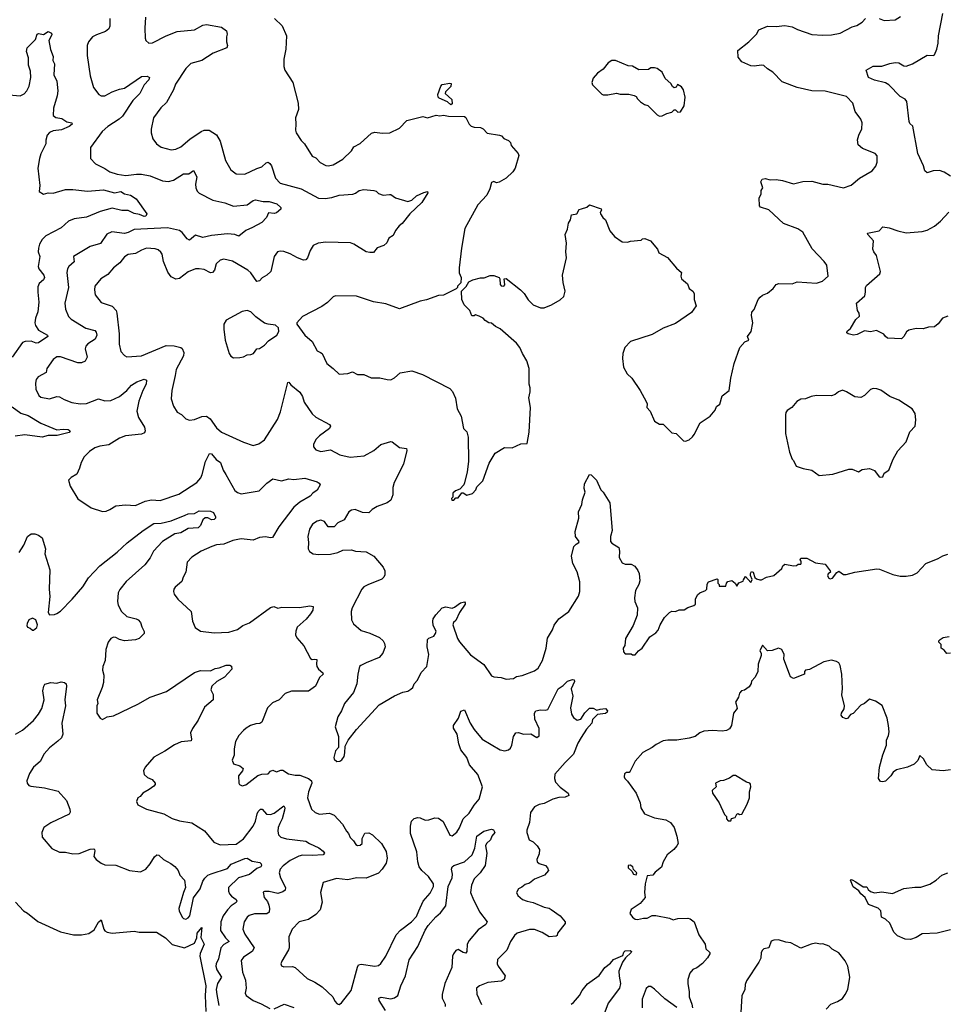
# Model space of a CAD drawing. Extents: x 2087054 to 2277909, y 548907 to 753496.
# Tile 423 of 444: x 2214742 to 2222299, y 721154 to 729175. Entities that reach past the tile are written whole.
import ezdxf

# ---------------------------------------------------------------- set-up
doc = ezdxf.new("R2010")
doc.units = 0

msp = doc.modelspace()

# ---------------------------------------------------------------- linework, layer by layer
at = {"layer": '0CON20XD'}
for points in [[(2222325, 727901.4), (2222275, 727932.5), (2222235, 727947.1), (2222185, 727944), (2222135, 727927.5), (2222116.7, 727945), (2222105.8, 727985.8), (2222058.9, 728085), (2222017.3, 728307.3), (2221995, 728330), (2221989.2, 728345), (2221969.3, 728509.3), (2221955, 728528), (2221915, 728548.8), (2221823.3, 728645), (2221795, 728660), (2221705, 728682), (2221657.5, 728705), (2221637.5, 728765), (2221694.3, 728795.7), (2221765, 728795.7), (2221831.1, 728818.9), (2221875, 728826.9), (2221905, 728824.4), (2221945, 728799.2), (2221965, 728797.1), (2222015, 728816.4), (2222135, 728886), (2222185, 728882.5), (2222195, 728890), (2222214.1, 728935.9), (2222225.5, 728985), (2222227.4, 729042.6), (2222263.5, 729225)], [(2215476.4, 729185), (2215477.3, 729122.7), (2215467.9, 729102.1), (2215441.3, 729078.7), (2215367.2, 729052.8), (2215336, 729035), (2215302.5, 728995), (2215291.4, 728965), (2215290.6, 728885), (2215317, 728717), (2215343.2, 728623.2), (2215386.2, 728565), (2215405, 728554.2), (2215435, 728555.6), (2215495, 728586.9), (2215555, 728609.1), (2215595, 728616.7), (2215735, 728713.8), (2215780, 728715), (2215800, 728705), (2215792.9, 728685), (2215755.7, 728645), (2215720, 728575), (2215663.1, 728516.9), (2215579.4, 728390.6), (2215552.5, 728365), (2215460.8, 728305), (2215414.2, 728265), (2215318, 728135), (2215318.8, 728045), (2215360.3, 728000.3), (2215435, 727964.3), (2215475, 727935.7), (2215535, 727915.6), (2215605.6, 727905.6), (2215693.7, 727916.3), (2215735, 727917.5), (2215803.7, 727903.7), (2215905, 727862.2), (2215955, 727858.1), (2215995, 727868.9), (2216075, 727918.5), (2216120, 727920), (2216157.5, 727947.5), (2216184.3, 727895), (2216174, 727836), (2216177.1, 727805), (2216188.3, 727778.3), (2216205, 727762.2), (2216315, 727703.8), (2216412.1, 727682.1), (2216485, 727656.9), (2216595, 727668.2), (2216645, 727703.5), (2216662.2, 727707.8), (2216725, 727694.5), (2216775, 727693.5), (2216836.7, 727675), (2216870, 727645), (2216869.3, 727630.7), (2216835, 727601.2), (2216815, 727596), (2216769.3, 727600.7), (2216752, 727565), (2216715, 727522.9), (2216637.9, 727482.1), (2216585, 727458), (2216528.3, 727411.7), (2216495, 727425.8), (2216435, 727431.4), (2216305, 727418.1), (2216235, 727400.8), (2216175, 727419.2), (2216125, 727380), (2216105, 727390), (2216065, 727441.9), (2216045, 727458.5), (2215945, 727478.9), (2215675, 727466.2), (2215625, 727440.8), (2215595.3, 727434.7), (2215492.5, 727447.5), (2215452.4, 727427.6), (2215398.7, 727351.3), (2215315, 727328.6), (2215181.2, 727245), (2215185, 727203.3), (2215141.4, 727165), (2215130, 727145), (2215124.5, 727114.5), (2215138.2, 726995), (2215109.4, 726865), (2215115.8, 726815.8), (2215138.3, 726758.3), (2215161.2, 726735), (2215281.1, 726661.1), (2215353.3, 726643.3), (2215365, 726630), (2215371.1, 726605), (2215357.6, 726572.4), (2215296.2, 726535), (2215280.8, 726515), (2215275.8, 726495), (2215290.6, 726425), (2215276.3, 726393.7), (2215245, 726379.4), (2215215, 726378.9), (2215075, 726427.5), (2215045, 726428), (2215015, 726406), (2214963.8, 726335), (2214957.7, 726302.3), (2214892.5, 726265), (2214875.6, 726245), (2214870, 726215), (2214874.5, 726165), (2214898.6, 726115), (2214915, 726100), (2214984.3, 726085.7), (2215045.6, 726105.6), (2215065, 726102.9), (2215105, 726081.5), (2215167.6, 726057.6), (2215235, 726045.6), (2215285, 726048.6), (2215385, 726086.9), (2215435, 726070), (2215485, 726074.3), (2215555, 726104.4), (2215615, 726153.3), (2215653.2, 726196.8), (2215695, 726224.5), (2215755, 726246.7), (2215775, 726240), (2215772, 726205), (2215745, 726153.3), (2215712.8, 726067.2), (2215695.6, 725985), (2215708.5, 725935), (2215759.4, 725855), (2215764.2, 725825), (2215759.1, 725810.9), (2215735, 725798.6), (2215604.6, 725785.4), (2215553.8, 725765), (2215468.5, 725711.5), (2215395, 725701.4), (2215353.2, 725686.8), (2215311.2, 725658.8), (2215266.2, 725613.8), (2215241.9, 725568.1), (2215228.8, 725521.2), (2215206.1, 725473.9), (2215160, 725445), (2215140, 725425), (2215152.5, 725375), (2215215, 725272.5), (2215325, 725200), (2215415, 725170), (2215445, 725172.5), (2215475, 725183.8), (2215525, 725213.8), (2215605, 725223.8), (2215685, 725218.8), (2215765, 725252.9), (2215816.4, 725263.6), (2215885, 725257.1), (2216039.1, 725310.9), (2216184.5, 725405.5), (2216216.2, 725443.8), (2216229.4, 725470.6), (2216254.4, 725575), (2216288, 725642), (2216305, 725639.2), (2216342.4, 725592.4), (2216377.4, 725567.4), (2216398.6, 725505), (2216420.9, 725470.9), (2216495, 725341.2), (2216515, 725322.5), (2216545, 725311.4), (2216693.9, 725336.1), (2216755, 725400), (2216805, 725436), (2216875, 725418.8), (2216935, 725434), (2216975, 725429.2), (2217065, 725440.8), (2217165, 725410.8), (2217180.7, 725400.7), (2217188.5, 725385), (2217165, 725341.9), (2217130.7, 725319.3), (2217107.4, 725292.6), (2217025.3, 725244.7), (2216975.3, 725204.7), (2216852.1, 725045), (2216802, 724958), (2216785, 724953.5), (2216745, 724961.1), (2216695, 724956.7), (2216645, 724934.4), (2216545, 724945.6), (2216477.3, 724932.7), (2216405, 724902.5), (2216345, 724896.7), (2216306.3, 724883.7), (2216221.2, 724845), (2216145, 724796.2), (2216105, 724756.7), (2216095.5, 724675), (2216073.3, 724635), (2216062.2, 724597.8), (2216007.3, 724552.7), (2215996.2, 724535), (2215993.6, 724516.4), (2216000, 724495), (2216028.8, 724455), (2216138, 724355), (2216148.8, 724275), (2216170, 724225), (2216215, 724193.8), (2216325, 724180.8), (2216445.9, 724185.9), (2216515, 724208.8), (2216559.4, 724240.6), (2216615, 724262.1), (2216785, 724387.5), (2216813.6, 724393.6), (2216845, 724382), (2216878.8, 724388.8)], [(2215768, 729195), (2215762.5, 729105), (2215763.8, 729025), (2215770, 729005), (2215793.6, 728983.6), (2215825, 728986.7), (2215935.5, 729044.5), (2216025, 729080), (2216165, 729093.8), (2216235, 729131.1), (2216265, 729136.5), (2216386.2, 729115), (2216426.2, 729085), (2216433.3, 729056.7), (2216427.5, 729035), (2216426.2, 728995), (2216436.1, 728963.9), (2216430, 728945), (2216317, 728903), (2216225, 728843.1), (2216135, 728818.6), (2216095, 728778.6), (2216010.9, 728649.1), (2215994.3, 728605), (2215938.2, 728501.8), (2215891.4, 728458.6), (2215832.5, 728375), (2215813.9, 728283.9), (2215814, 728255), (2215826.1, 728206.1), (2215855, 728163.3), (2215895, 728138), (2215975, 728114.2), (2216015, 728120), (2216055, 728140.8), (2216127.4, 728202.6), (2216221.2, 728265), (2216245, 728274.3), (2216285.5, 728275.5), (2216345, 728238.1), (2216376.2, 728185), (2216419.4, 728029.4), (2216462.6, 727952.6), (2216505, 727919.2), (2216575, 727918), (2216675, 727964.4), (2216715, 727975.8), (2216749.5, 728010.5), (2216765, 728014), (2216780, 728005), (2216792.9, 727985), (2216825.7, 727885), (2216862.8, 727842.8), (2217035, 727796.7), (2217175, 727720.4), (2217230.6, 727719.4), (2217285, 727727.3), (2217345, 727746.9), (2217455.4, 727754.6), (2217478.3, 727761.7), (2217506.7, 727785), (2217545, 727792.2), (2217627.5, 727785), (2217645, 727778.8), (2217665, 727760), (2217703, 727747), (2217755, 727750)], [(2216818.8, 729185), (2216880, 729125), (2216915.7, 729045), (2216910.6, 728935), (2216894.2, 728855), (2216892.7, 728792.7), (2216902.5, 728765), (2216965.8, 728665), (2217009.2, 728495), (2217014.2, 728445), (2216988, 728375), (2216992, 728325), (2216988, 728275), (2216994.2, 728254.2), (2217035, 728192.5), (2217063.3, 728165), (2217124.3, 728064.3), (2217155, 728048.8), (2217190.9, 728010.9), (2217235, 727986.2), (2217255.8, 727984.2), (2217295, 727993.8), (2217375, 728038.8), (2217445, 728106.7), (2217465, 728138.8), (2217515, 728166.7), (2217608.8, 728251.2), (2217635, 728260), (2217695, 728251.2), (2217756.4, 728253.6), (2217835, 728292), (2217896.4, 728353.6), (2218025, 728385.8), (2218063.2, 728376.8), (2218135, 728396.7), (2218165, 728392.9), (2218195, 728398.2), (2218235, 728389.7), (2218365.8, 728385.8), (2218377.3, 728377.3), (2218404.3, 728324.3), (2218418.8, 728308.8), (2218445, 728298.8), (2218495, 728298), (2218516.7, 728285), (2218550.5, 728250.5), (2218650, 728235), (2218668, 728228), (2218686.4, 728206.4), (2218725, 728192.5), (2218740, 728175), (2218745, 728150), (2218802.5, 728085), (2218809.3, 728069.3), (2218778.8, 727965), (2218760, 727935), (2218705.6, 727884.4), (2218649.5, 727850.5), (2218626.4, 727846.4), (2218605, 727856.2), (2218585, 727850), (2218571.7, 727798.3), (2218547.5, 727745), (2218473.7, 727666.3), (2218369.2, 727475), (2218341.4, 727315), (2218321.2, 727155), (2218323.6, 727113.6), (2218337.5, 727075), (2218337, 727033), (2218310, 727005), (2218310, 726995), (2218298.3, 726981.7), (2218195, 726932.5), (2218155, 726927.5), (2218055, 726893.3), (2218005, 726883.3), (2217835, 726818.8), (2217725, 726860), (2217625, 726877.5), (2217485, 726923.3), (2217315, 726926.2), (2217295, 726916.7), (2217249.5, 726870.5), (2217202.3, 726837.7), (2217045, 726757.5), (2217000, 726705), (2217000, 726695), (2217064, 726605), (2217123.8, 726555), (2217165, 726477.5), (2217192.5, 726465), (2217206.1, 726456.1), (2217243.2, 726373.2), (2217296.7, 726335), (2217345, 726287.5), (2217415, 726292.5), (2217453, 726307), (2217495, 726286.2), (2217545.8, 726285.8), (2217605, 726258), (2217675, 726257.5), (2217735, 726243.3), (2217765, 726242.5), (2217795, 726257.5), (2217842.7, 726297.3), (2217936.4, 726313.6), (2218022.5, 726285), (2218245, 726171.2), (2218267.6, 726147.6), (2218293.2, 726093.2), (2218305.9, 726004.1), (2218337.8, 725945), (2218358, 725845), (2218385, 725817.5), (2218396, 725775), (2218399.2, 725575), (2218388.3, 725491.7), (2218367, 725403), (2218360, 725385), (2218328.3, 725351.7), (2218291.7, 725338.3), (2218271.7, 725318.3), (2218270, 725285), (2218260, 725275), (2218261.7, 725261.7), (2218278.3, 725261.7), (2218295, 725280), (2218315, 725280), (2218345, 725320), (2218355, 725320), (2218385, 725302.5), (2218430, 725315), (2218457.5, 725345), (2218465, 725370), (2218515, 725420), (2218567.3, 725562.7), (2218616.1, 725643.9), (2218690.7, 725689.3), (2218755, 725687.5), (2218825, 725720), (2218875, 725722.5), (2218893.3, 725815), (2218903.8, 726015), (2218888.8, 726095), (2218901.2, 726145), (2218901.2, 726175), (2218893.8, 726205), (2218893.8, 726335), (2218873.3, 726395), (2218837.5, 726455), (2218816.1, 726506.1), (2218789.5, 726539.5), (2218657.3, 726657.3), (2218617.5, 726675), (2218585, 726703.3), (2218565, 726706.7), (2218535, 726723.8), (2218517.5, 726745), (2218485, 726761.2), (2218455, 726770), (2218445, 726762.5), (2218425, 726762.5), (2218410, 726805), (2218361.7, 726851.7), (2218343.3, 726895), (2218340, 726965), (2218379.3, 727000.7), (2218400.7, 727039.3), (2218433.6, 727056.4), (2218497, 727073), (2218525, 727073.3), (2218575, 727092), (2218605, 727092.5), (2218647.5, 727075), (2218653.6, 727063.6), (2218655, 727017.5), (2218665, 727006.7), (2218685, 727003.3), (2218693.3, 727015), (2218690, 727065), (2218705, 727067.5), (2218822.5, 726975), (2218852.5, 726945), (2218885, 726892.5), (2218925, 726852.5), (2218985, 726827.5), (2219015, 726827.5), (2219075, 726853.3), (2219145, 726892.5), (2219175, 726920), (2219186.7, 726965), (2219170, 727035), (2219163.8, 727095), (2219196.1, 727236.1), (2219191.2, 727285), (2219196, 727355), (2219186.7, 727425), (2219205, 727470), (2219213, 727517), (2219230, 727545), (2219237.5, 727585), (2219280, 727595), (2219300.7, 727629.3), (2219320, 727635), (2219361.7, 727648.3), (2219385, 727666.2), (2219480, 727635), (2219482.5, 727625), (2219470, 727605), (2219473, 727593), (2219493.6, 727563.6), (2219515.9, 727545.9), (2219550, 727455), (2219588.3, 727408.3), (2219650, 727365), (2219695, 727362.5), (2219718.3, 727371.7), (2219805, 727380), (2219815, 727390), (2219835, 727392.5), (2219880, 727375), (2219937.5, 727305), (2219950, 727275), (2220019.1, 727239.1), (2220091.7, 727151.7), (2220132.5, 727115), (2220127.5, 727085), (2220132.5, 727065), (2220183, 727023), (2220197.5, 726985), (2220226.7, 726965), (2220236.7, 726945), (2220236.4, 726896.4), (2220253.3, 726845), (2220215, 726791.2), (2220085, 726700.8), (2219985, 726662), (2219895, 726612), (2219717.5, 726555), (2219673.3, 726505), (2219656.2, 726455), (2219652, 726415), (2219661.2, 726345), (2219691.2, 726291.2), (2219730, 726255), (2219796, 726155), (2219846.7, 726065), (2219853.3, 726045), (2219852.5, 726015), (2219877.5, 725985), (2219912.5, 725905), (2219955, 725880), (2219985, 725880), (2220055, 725810), (2220090, 725805), (2220150, 725745), (2220167, 725743), (2220197, 725753), (2220223, 725777), (2220237.5, 725795), (2220285, 725890), (2220366.7, 725945), (2220407.5, 725995), (2220420, 726025), (2220445.8, 726044.2), (2220465, 726111.2), (2220521.2, 726155), (2220536.2, 726255), (2220563.3, 726375), (2220610, 726505), (2220649.5, 726550.5), (2220682.5, 726565), (2220672.5, 726595), (2220702.5, 726635), (2220713.8, 726705), (2220703.6, 726766.4), (2220706.2, 726793.8), (2220726.7, 726815), (2220758.8, 726895), (2220774.3, 726915.7), (2220795, 726932.5), (2220835, 726947.5), (2220880, 726985), (2220905, 727018), (2220926.1, 727026.1), (2221035, 727023.8), (2221075, 727040), (2221235, 727030), (2221283.6, 727046.4), (2221330, 727085), (2221317.5, 727175), (2221297.5, 727205), (2221198.6, 727308.6), (2221121.2, 727445), (2221082.7, 727472.7), (2220965.8, 727515.8), (2220846.1, 727626.1), (2220778.3, 727648.3), (2220768.3, 727658.3), (2220767.5, 727725), (2220782.5, 727755), (2220782.5, 727785), (2220797.5, 727805), (2220780, 727855), (2220790, 727875), (2220815, 727882.5), (2220855, 727870), (2220905, 727873.8), (2220955.6, 727865.6)], [(2220955.6, 727865.6), (2221045, 727838), (2221121.7, 727858.3), (2221195, 727861.2), (2221285, 727835.7), (2221325.6, 727835.6), (2221455, 727806), (2221515, 727826.2), (2221585, 727883.3), (2221686.1, 727943.9), (2221718.3, 727981.7), (2221726.7, 728015), (2221726.7, 728065), (2221712.5, 728085), (2221607.5, 728125), (2221573.8, 728155), (2221566.4, 728196.4), (2221577.5, 728235), (2221602, 728285), (2221605.8, 728335), (2221595.5, 728365.5), (2221548.3, 728428.3), (2221528.8, 728495), (2221479.1, 728549.1), (2221305, 728593.5), (2221195, 728595.7), (2221075.7, 728624.3), (2220955, 728668.8), (2220878.3, 728748.3), (2220835, 728774), (2220805, 728801.1), (2220785, 728805.6), (2220725, 728796), (2220699.5, 728799.5), (2220625, 728832.5), (2220595, 728870), (2220592.5, 728925), (2220682.5, 728995), (2220745, 729057.5), (2220765, 729092.5), (2220835, 729123.8), (2220905, 729118.6), (2220975, 729128.6), (2221035, 729117.1), (2221080, 729095), (2221194.6, 729054.6), (2221285, 729048.2), (2221355, 729052.5), (2221425.4, 729064.6), (2221525, 729117.5), (2221563.1, 729126.9), (2221605.8, 729154.2), (2221634, 729185)], [(2221745, 729185.6), (2221785, 729168.6), (2221875.9, 729174.1), (2221917.9, 729202.1)], [(2214626.1, 728566.1), (2214745, 728555.8), (2214779.3, 728570.7), (2214800, 728595), (2214820, 728635), (2214832.5, 728705), (2214829.5, 728755), (2214814.4, 728805), (2214812.9, 728865), (2214798.1, 728915), (2214802.2, 728945), (2214870, 729015), (2214885, 729058), (2214895, 729062.5), (2214935, 729056), (2214975, 729080), (2215000, 729065), (2215002.5, 729052.5), (2214980, 729005), (2214992.1, 728932.1), (2215014.4, 728875), (2215011.7, 728841.7), (2215025.6, 728815.6), (2215020, 728725), (2215043.3, 728675), (2215051.5, 728595), (2215046.2, 728555), (2215017.3, 728455), (2215014.4, 728395), (2215035, 728378.1), (2215085, 728370), (2215125, 728344.2), (2215165.6, 728335.6), (2215168.8, 728325), (2215143.8, 728305), (2215083, 728277), (2215015, 728268.6), (2214983.4, 728256.6), (2214964.4, 728235.6), (2214954, 728195), (2214954, 728165), (2214915, 728082.5), (2214904.4, 728045.6), (2214890, 727965), (2214906.1, 727823.9), (2214900, 727775), (2214935, 727753.3), (2214975, 727766), (2215015, 727762.9), (2215115, 727790.8), (2215175, 727792.4), (2215295, 727778.7), (2215425, 727788), (2215515, 727764.7), (2215565, 727775.2), (2215595, 727756.5), (2215645, 727746.8), (2215691.1, 727715), (2215778.8, 727595), (2215769.2, 727575), (2215755, 727571.8), (2215718.8, 727588.8), (2215675, 727595.4), (2215625, 727621.4), (2215575, 727621.1), (2215495, 727638.6), (2215397.6, 727612.4), (2215285, 727567.8), (2215185, 727553.6), (2215139.2, 727535), (2215080.2, 727479.8), (2214955.8, 727415), (2214924.4, 727385), (2214902.7, 727347.3), (2214894.5, 727315), (2214892.7, 727285), (2214905.3, 727245), (2214892.5, 727165), (2214896.9, 727145), (2214939.2, 727095), (2214944, 727075), (2214934.3, 727055.7), (2214900.8, 727025), (2214890.3, 726999.7), (2214888.5, 726955), (2214897.3, 726875), (2214890.5, 726795), (2214869.6, 726745), (2214865.5, 726705), (2214869.5, 726685), (2214895, 726645.6), (2214968, 726605), (2214972, 726595), (2214895, 726542.5), (2214875, 726541.2), (2214835, 726555.9), (2214787.5, 726555), (2214764.2, 726545), (2214679.6, 726425)], [(2219955, 728390), (2219975, 728393.3), (2220015, 728412.5), (2220055, 728422.5), (2220075, 728440), (2220085, 728440), (2220103, 728423), (2220126.1, 728423.9), (2220155.8, 728474.2), (2220163.9, 728543.9), (2220148.8, 728605), (2220135, 728627.5), (2220102.5, 728647.5), (2220090, 728625), (2220075, 728620), (2220060.7, 728630.7), (2220046.4, 728656.4), (2220000, 728695), (2219975, 728747.5), (2219935, 728776.7), (2219915, 728783.3), (2219885, 728782.5), (2219865, 728770), (2219785, 728767.5), (2219735, 728797.5), (2219698.3, 728798.3), (2219595, 728842.5), (2219565, 728842.5), (2219537, 728823), (2219495, 728772.5), (2219450.7, 728739.3), (2219415, 728700), (2219403.3, 728665), (2219407.5, 728645), (2219485, 728567.5), (2219495, 728562.5), (2219533, 728563), (2219605, 728576.7), (2219635, 728567.5), (2219705, 728567.5), (2219747, 728557), (2219765, 728550), (2219775, 728530), (2219800, 728505), (2219833.3, 728483.3), (2219860, 728475), (2219935, 728400), (2219955, 728390)], [(2218255, 728482.5), (2218226.1, 728506.1), (2218160, 728535), (2218150, 728545), (2218148.1, 728565), (2218174, 728635), (2218185, 728646.7), (2218245, 728658.8), (2218257.5, 728655), (2218255, 728630), (2218211.7, 728588.3), (2218207.5, 728575), (2218263.3, 728525), (2218265, 728490), (2218255, 728482.5)], [(2217755, 727750), (2217765, 727750), (2217804.1, 727724.1), (2217905, 727692.9), (2217936.2, 727705), (2217975, 727740.8), (2218035, 727768.1), (2218065, 727776), (2218066.2, 727765), (2218019.2, 727685), (2217920, 727595), (2217858.8, 727515), (2217833.3, 727495), (2217802.7, 727457.3), (2217783.9, 727416.1), (2217750, 727395), (2217733.8, 727356.2), (2217707.5, 727335), (2217654.2, 727315.8), (2217625, 727280), (2217595, 727278.1), (2217565, 727284.3), (2217465, 727345.7), (2217436.2, 727356.2), (2217235, 727363.5), (2217173.9, 727353.9), (2217133, 727337), (2217108, 727295), (2217085.6, 727234.4), (2217071.7, 727218.3), (2217055, 727216.2), (2217005, 727235.8), (2216945, 727268), (2216895, 727286.2), (2216865, 727290), (2216842.5, 727285), (2216816, 727245), (2216788.8, 727125), (2216754, 727095), (2216716.5, 727073.5), (2216695, 727048), (2216675, 727042), (2216625, 727114.2), (2216600.8, 727135), (2216475, 727209.5), (2216405, 727225.6), (2216375, 727215.7), (2216342.6, 727187.4), (2216328.1, 727135), (2216312.5, 727115), (2216295, 727114.3), (2216245, 727139.1), (2216205, 727146.2), (2216175, 727144.5), (2216115, 727120.6), (2216045, 727067.1), (2216015, 727060.8), (2215975, 727081.4), (2215948.8, 727118.8), (2215913.3, 727205), (2215902.5, 727265), (2215892.1, 727282.1), (2215869.4, 727299.4), (2215845, 727310), (2215775, 727312.9), (2215735, 727298.9), (2215685, 727270), (2215625, 727261.4), (2215595, 727242.9), (2215557.1, 727195), (2215505, 727154.3), (2215460.1, 727099.9), (2215401.9, 727065), (2215352.9, 727005), (2215350, 726975), (2215357.5, 726935), (2215405, 726871.4), (2215495, 726840.5), (2215527.1, 726805), (2215533.8, 726785), (2215551.1, 726615), (2215552.6, 726532.6), (2215565, 726472.5), (2215595, 726440), (2215615, 726430), (2215735, 726435.7), (2215935, 726520), (2215999.3, 726519.3), (2216053.3, 726505), (2216066.3, 726496.3), (2216078.1, 726465), (2216075, 726437.5), (2216017.8, 726325), (2216007.5, 726277.5), (2215981.9, 726155), (2215975.9, 726085.9), (2215995, 726027.5), (2216025, 725976.7), (2216058.8, 725958.8), (2216095, 725923.3), (2216124.1, 725914.1), (2216165, 725918), (2216227, 725943), (2216265, 725944.3), (2216294, 725924), (2216345, 725851.4), (2216386, 725815), (2216565, 725734.2), (2216645, 725707.5), (2216690.3, 725719.7), (2216737.2, 725752.8), (2216841.3, 725918.7), (2216867.9, 725982.1), (2216925, 726220), (2216935, 726222.5), (2216951.3, 726201.3), (2217025, 726140), (2217045.5, 726105.5), (2217059.7, 726059.7), (2217123.8, 725965), (2217155, 725936), (2217265, 725878.8), (2217273.8, 725865), (2217266.2, 725845), (2217184.4, 725785.6), (2217155, 725756.7), (2217136, 725715), (2217136.2, 725695), (2217155, 725671.2), (2217195, 725658.8), (2217275, 725670), (2217351.3, 725631.3), (2217435, 725611.5), (2217547.4, 725622.6), (2217626.2, 725665), (2217685, 725716), (2217765, 725738.8), (2217776.1, 725736.1), (2217835, 725690), (2217893.3, 725683.3), (2217896, 725665), (2217868, 725555), (2217792.5, 725405), (2217783.1, 725365), (2217782.9, 725305), (2217765, 725262), (2217735, 725239.2), (2217655, 725210), (2217613.8, 725185), (2217585, 725158), (2217535, 725160), (2217475, 725185.8), (2217445, 725178.8), (2217423.9, 725166.1), (2217385, 725101.2), (2217333.5, 725076.5), (2217305, 725044), (2217255, 725043.3), (2217225, 725086.2), (2217195, 725098), (2217165, 725090), (2217126.7, 725065), (2217102, 725025), (2217089.2, 724965), (2217095.8, 724915), (2217092, 724865), (2217102.9, 724842.9), (2217132.5, 724825), (2217175, 724818), (2217275, 724821.2), (2217335, 724834), (2217375, 724853.8), (2217445, 724856.7), (2217477, 724847), (2217565, 724840), (2217625.7, 724805.7), (2217704.4, 724715), (2217715.6, 724685), (2217716.6, 724653.4), (2217709.2, 724635), (2217691.1, 724618.9), (2217578.6, 724571.4), (2217545, 724555.8), (2217528, 724535), (2217450.8, 724385), (2217441.9, 724355), (2217444.2, 724285), (2217461.2, 724255), (2217525, 724198.6), (2217595, 724178.1), (2217672.8, 724142.8), (2217704.4, 724114.4), (2217715, 724092.5), (2217718.6, 724065), (2217700, 724015), (2217669.3, 723980.7), (2217565, 723936.9), (2217520, 723915), (2217511.2, 723905), (2217497, 723843), (2217488.6, 723765), (2217461.4, 723695), (2217386.7, 723605), (2217363.8, 723545), (2217333.3, 723495), (2217312.5, 723415), (2217340, 723335), (2217340, 723245), (2217315, 723220), (2217302, 723165), (2217305, 723152.5), (2217325, 723132.5), (2217350, 723135), (2217367.5, 723145), (2217386.1, 723173.9), (2217391.7, 723201.7), (2217393, 723257), (2217417.5, 723305), (2217485, 723392.5), (2217671.2, 723595), (2217795, 723667.5), (2217862.5, 723697.5), (2217905, 723706.2), (2217928.8, 723721.2), (2217944.1, 723735.9), (2217956, 723765), (2217983.8, 723795), (2218013.2, 723856.8), (2218058.8, 723905), (2218074.4, 724005), (2218060.5, 724065), (2218063.1, 724125), (2218074.4, 724135.6), (2218117.1, 724152.9), (2218130.8, 724175), (2218134, 724195), (2218109.5, 724239.5), (2218107.5, 724275), (2218111.2, 724295), (2218132.3, 724327.7), (2218185, 724383.3), (2218215, 724392.5), (2218265, 724382.5), (2218285, 724390), (2218333.9, 724426.1), (2218365, 724432.5), (2218372.5, 724425), (2218370, 724415), (2218323.8, 724345), (2218295, 724282), (2218276.2, 724265), (2218271.2, 724245), (2218308.1, 724135), (2218325, 724106), (2218415, 724002.5), (2218522.1, 723922.1), (2218585, 723831.2), (2218605, 723822), (2218665, 723816.2), (2218704.1, 723804.1), (2218765, 723808.8), (2218790, 723825), (2218835, 723832.5), (2218935, 723871.4), (2218966.3, 723893.7), (2219001.4, 723955), (2219032.2, 724055), (2219042.4, 724137.6), (2219081.4, 724205), (2219096.6, 724243.4), (2219135, 724293.8), (2219215.8, 724354.2), (2219295, 724478.8), (2219306.7, 724516.7), (2219305.6, 724595), (2219285, 724676.7), (2219248.9, 724745), (2219238.5, 724805), (2219257.1, 724885), (2219275, 724904), (2219296.7, 724915), (2219300, 724925), (2219271.2, 724965), (2219266.2, 725005), (2219296.7, 725115), (2219293.9, 725166.1), (2219322.5, 725225), (2219326.7, 725265), (2219348.8, 725325), (2219341.2, 725355), (2219343.8, 725395), (2219385, 725470), (2219398.3, 725468.3), (2219442.5, 725425), (2219476.4, 725346.4), (2219496.1, 725326.1), (2219548.8, 725238.8), (2219568.8, 725015), (2219555.7, 724965), (2219554.1, 724924.1), (2219565, 724910), (2219622.5, 724875), (2219629.2, 724845), (2219626, 724795), (2219651.4, 724751.4), (2219675, 724740), (2219725, 724739.4), (2219752.2, 724722.2), (2219778.8, 724688.8), (2219790, 724665), (2219794, 724605), (2219785.8, 724574.2), (2219758.8, 724525), (2219750, 724465), (2219753.3, 724435), (2219774, 724385), (2219772, 724325), (2219739.5, 724240.5), (2219676.7, 724135), (2219671.7, 724078.3), (2219657.5, 724055), (2219662.5, 724025), (2219675, 724010), (2219725, 724010), (2219735, 724000), (2219755, 724000), (2219782.5, 724035), (2219812.5, 724055), (2219875, 724147.5), (2219925, 724181.2), (2219945, 724203.3), (2219960, 724245), (2219996.2, 724305), (2220035, 724346.7), (2220055, 724356.7), (2220085, 724353.3), (2220115, 724367.5), (2220155, 724366.7), (2220185, 724386.2), (2220235, 724402.5), (2220247.5, 724415), (2220246.7, 724455), (2220265, 724490), (2220283.9, 724506.1), (2220330, 724525), (2220340, 724535), (2220343.6, 724576.4), (2220353.9, 724596.1), (2220425, 724620), (2220430, 724615), (2220430, 724585), (2220440, 724575), (2220441.7, 724561.7), (2220495, 724560), (2220500, 724585), (2220510.7, 724599.3), (2220543, 724607), (2220570, 724585), (2220585, 724560), (2220601.7, 724588.3), (2220635, 724602.5), (2220638.3, 724611.7), (2220655, 724640), (2220698.3, 724591.7), (2220710, 724615), (2220696.4, 724646.4), (2220696.7, 724665), (2220705, 724680), (2220718.8, 724675), (2220731.7, 724631.7), (2220745, 724620), (2220772.5, 724612.5), (2220785, 724612.5), (2220825, 724633.3), (2220885, 724646.7), (2220952.5, 724705), (2220960, 724725), (2220975, 724740), (2221045, 724727.5), (2221071.7, 724728.3), (2221085, 724740), (2221105, 724740), (2221110, 724745), (2221110, 724765), (2221100, 724775), (2221105, 724790), (2221155, 724790), (2221225, 724750), (2221305, 724740), (2221346.4, 724686.4), (2221346.7, 724675), (2221330, 724660), (2221324, 724645), (2221334, 724625), (2221345, 724620), (2221363.3, 724625), (2221398.3, 724671.7), (2221415, 724682.5), (2221455, 724656.7), (2221475, 724656.2), (2221545, 724675.8), (2221725, 724700.8), (2221748.3, 724698.3), (2221855.9, 724655.9), (2221915, 724642), (2221965, 724642), (2222015, 724651.2), (2222055, 724668.8), (2222125, 724744), (2222225, 724786.7), (2222262.4, 724807.6), (2222305, 724820.6)], [(2222305, 726761.2), (2222260, 726745), (2222225, 726696.7), (2222195, 726673.3), (2222145, 726670), (2222103.9, 726656.1), (2222045, 726660.8), (2221985, 726646), (2221967, 726633), (2221946, 726595), (2221925, 726576.7), (2221811.2, 726581.2), (2221795, 726593.3), (2221783.3, 726613.3), (2221723, 726643), (2221675, 726632), (2221625, 726640), (2221565, 726612), (2221535, 726606.2), (2221492.5, 726615), (2221481.2, 726625), (2221483, 726637), (2221510, 726660), (2221555, 726733.3), (2221585, 726760), (2221580, 726785), (2221567, 726807), (2221560, 726865), (2221626.2, 726925), (2221634, 726955), (2221634.2, 726995), (2221640.3, 727009.7), (2221748.8, 727105), (2221756, 727125), (2221723.9, 727253.9), (2221700, 727285), (2221693.3, 727305), (2221698.8, 727375), (2221651.2, 727425), (2221650, 727435), (2221743.6, 727456.4), (2221775, 727488.8), (2221825, 727480.8), (2221897.5, 727455), (2221965, 727439.4), (2222095, 727449.4), (2222135, 727459.5), (2222195, 727492.2), (2222245, 727534.3), (2222312.5, 727607.5)], [(2216485, 726421.2), (2216535, 726422.5), (2216565, 726430), (2216595, 726446.2), (2216625, 726446.7), (2216646.7, 726455), (2216672.5, 726495), (2216695, 726498), (2216735.8, 726524.2), (2216769.5, 726560.5), (2216836.2, 726605), (2216853.3, 726635), (2216850, 726665), (2216826.4, 726686.4), (2216765, 726693.8), (2216735, 726704), (2216664.5, 726754.5), (2216626.1, 726796.1), (2216595, 726807.1), (2216555, 726798.6), (2216425, 726726.2), (2216406, 726695), (2216404.2, 726654.2), (2216415.8, 726565), (2216448.8, 726455), (2216463.3, 726435), (2216485, 726421.2)], [(2221755, 725447.5), (2221775, 725452.5), (2221785, 725480), (2221822.5, 725505), (2221858, 725595), (2221897, 725663), (2221965, 725736.7), (2221993, 725817), (2222037.5, 725865), (2222042.5, 725915), (2222037, 725967), (2222012.5, 726005), (2221905, 726076.7), (2221832.5, 726105), (2221758.3, 726158.3), (2221725, 726168.8), (2221695, 726170), (2221675, 726163.3), (2221625.8, 726114.2), (2221595, 726098.8), (2221545, 726102), (2221477.5, 726145), (2221445, 726156), (2221412.5, 726145), (2221385, 726123.3), (2221355, 726110), (2221235, 726113.8), (2221190, 726105), (2221145, 726086.7), (2221105, 726083.3), (2221073.3, 726065), (2221033.9, 726016.1), (2220995, 725992.5), (2220983.3, 725975), (2220981.2, 725955), (2220981.2, 725805), (2221013, 725653), (2221036.4, 725596.4), (2221046.7, 725585), (2221069.3, 725539.3), (2221125, 725518.8), (2221195, 725506.2), (2221255, 725462.5), (2221366.4, 725473.6), (2221497, 725513), (2221525, 725512.5), (2221575, 725493.3), (2221605, 725510), (2221665, 725520), (2221705, 725502.5), (2221745, 725452.5), (2221755, 725447.5)], [(2214680.2, 726020.2), (2214750.5, 725970.5), (2214810.5, 725950.5), (2214915, 725888.7), (2215045, 725834), (2215095, 725840.8), (2215135.6, 725835.6), (2215153.3, 725825), (2215145, 725813.5), (2215047.7, 725787.7), (2214975, 725788.7), (2214925, 725774.7), (2214783.1, 725793.1), (2214705, 725781.5)], [(2214738.1, 724835), (2214774.2, 724895), (2214804.4, 724965.6), (2214835, 724986.7), (2214865, 724987.5), (2214896.1, 724976.1), (2214923.6, 724953.6), (2214952.5, 724865), (2214947.5, 724825), (2214986.7, 724693.3), (2214981.9, 724535), (2214987.3, 724477.3), (2214972.5, 724345), (2214985, 724327.5), (2215025, 724330), (2215045, 724338), (2215075, 724356), (2215169.2, 724455), (2215256, 724554), (2215302.6, 724627.4), (2215393.4, 724726.6), (2215535, 724837.5), (2215616.1, 724913.9), (2215748.6, 725015), (2215835, 725071.9), (2215895, 725074.7), (2215975, 725091.6), (2216089.7, 725139.7), (2216115, 725148.6), (2216165, 725153.8), (2216205, 725174.6), (2216295, 725172.5), (2216321.7, 725161.7), (2216338, 725125), (2216336.2, 725115), (2216325, 725104.4), (2216305, 725100), (2216275, 725116.9), (2216252.7, 725117.3), (2216235, 725102), (2216215.6, 725054.4), (2216195.2, 725034.8), (2216115, 725029.1), (2216055, 724995.2), (2216005, 724987.8), (2215904.2, 724925), (2215831.2, 724845), (2215805, 724792.5), (2215760, 724735), (2215610.2, 724599.8), (2215557.4, 724532.6), (2215543.9, 724506.1), (2215537.8, 724435), (2215545, 724406.7), (2215570.8, 724355), (2215614.5, 724314.5), (2215690, 724295), (2215707.5, 724285), (2215726.2, 724265), (2215738.1, 724228.1), (2215755, 724190), (2215756.1, 724173.9), (2215715.9, 724134.1), (2215685, 724124), (2215595, 724115.8), (2215555.7, 724125.7), (2215525, 724142.5), (2215505, 724144), (2215483.3, 724135), (2215461.2, 724105), (2215444.1, 724045.9), (2215438, 723955), (2215418.8, 723905), (2215416.7, 723875), (2215426.7, 723835), (2215423.8, 723775), (2215413.8, 723735), (2215373.3, 723635), (2215377.5, 723605), (2215370, 723585), (2215371.2, 723525), (2215396.1, 723486.1), (2215416.1, 723473.9), (2215455, 723496.2), (2215505, 723504.2), (2215705, 723599.2), (2215805, 723655.8), (2215937.2, 723702.8), (2216166, 723856), (2216215, 723873.1), (2216295, 723870), (2216335, 723890), (2216365.7, 723894.3), (2216425, 723916.9), (2216455, 723916.2), (2216468, 723908), (2216468.8, 723885), (2216410.2, 723819.8), (2216346.7, 723785), (2216306.7, 723745), (2216300, 723715), (2216318.3, 723678.3), (2216318, 723635), (2216248, 723575), (2216195, 723468), (2216148.8, 723401.2), (2216134.5, 723365), (2216141.9, 723315), (2216138.2, 723301.8), (2216057.4, 723292.6), (2216002.4, 723267.6), (2215925, 723215.7), (2215835, 723167.1), (2215763.8, 723085), (2215751.2, 723055), (2215756, 723026), (2215783, 723003), (2215820, 722985), (2215846.4, 722956.4), (2215846.2, 722945), (2215835, 722930), (2215795.5, 722904.5), (2215743.8, 722875), (2215722.7, 722847.3), (2215703.3, 722835), (2215693.3, 722805), (2215705, 722780), (2215775, 722743.8), (2215915.8, 722705.8), (2215985, 722668), (2216045, 722650), (2216145, 722632.9), (2216248.2, 722568.2), (2216323.3, 722475), (2216375, 722452.5), (2216505, 722458.1), (2216565, 722503.1), (2216645, 722604.2), (2216661.8, 722645), (2216675.3, 722704.7), (2216685, 722725.7), (2216705, 722744.3), (2216716.2, 722745), (2216753.1, 722703.1), (2216785, 722699.5), (2216815, 722710), (2216895, 722770), (2216901.9, 722755), (2216899.6, 722735), (2216880.9, 722665), (2216862.4, 722627.6)], [(2216878.8, 724388.8), (2217022.7, 724387.3), (2217105, 724400), (2217133.6, 724393.6), (2217130, 724365), (2217110, 724335), (2217075, 724292.5), (2217003.6, 724226.4), (2216992.5, 724195), (2216990, 724165), (2217000.9, 724140.9), (2217058, 724075), (2217110.7, 723970.7), (2217125, 723962.5), (2217145, 723966.7), (2217162.5, 723962.5), (2217158.8, 723925), (2217163.8, 723905), (2217176.7, 723885), (2217212.5, 723855), (2217213.3, 723845), (2217185, 723816.7), (2217151.4, 723745), (2217095.3, 723704.7), (2216955, 723705.7), (2216903.3, 723685), (2216855, 723633.3), (2216801.2, 723608.8), (2216760, 723570), (2216715, 723453.3), (2216697.3, 723442.7), (2216665, 723440), (2216623.3, 723425), (2216586.7, 723405), (2216565.7, 723384.3), (2216525.9, 723344.1), (2216501.2, 723295), (2216488, 723235), (2216488, 723185), (2216473.6, 723143.6), (2216485, 723112.5), (2216535, 723096.2), (2216562.5, 723075), (2216556.7, 723055), (2216524, 723015), (2216527, 722957), (2216533.6, 722943.6), (2216555, 722933.8), (2216585, 722942), (2216681.1, 723018.9), (2216715, 723028.9), (2216765, 723031.4), (2216785, 723053.1), (2216805, 723061.9), (2216835, 723049.2), (2216868.3, 723061.7), (2216885, 723060.6), (2216931.9, 723031.9), (2216985, 723020.9), (2217025, 723020.9), (2217095, 722993.9), (2217117.9, 722975), (2217121.5, 722955), (2217093.8, 722885), (2217087.1, 722835), (2217120, 722745), (2217147.9, 722717.9), (2217184.4, 722704.4), (2217265, 722712.5), (2217305, 722696), (2217370.5, 722620.5), (2217404.4, 722564.4), (2217421.2, 722545), (2217435, 722512.5), (2217462.5, 722485), (2217480, 722455), (2217495, 722448.8), (2217515, 722451.2), (2217532.5, 722465), (2217532.5, 722505), (2217555, 722547.5), (2217585, 722550.8), (2217615, 722535.6), (2217689.4, 722465), (2217728, 722398), (2217736.5, 722345), (2217727.2, 722302.8), (2217695, 722254), (2217665, 722222.5), (2217565, 722181.5), (2217485, 722183.6), (2217415, 722168.1), (2217322.1, 722177.9), (2217215, 722147.5), (2217192, 722065), (2217205.6, 721985), (2217189.4, 721925), (2217153.9, 721886.1), (2217095.4, 721844.6), (2217018.8, 721825), (2216962.6, 721767.4), (2216935.7, 721705), (2216937.1, 721615), (2216931.9, 721598.1), (2216876.7, 721505), (2216870, 721485), (2216875, 721467.5), (2216895, 721460), (2216965, 721462), (2216985, 721454.2), (2217085, 721364), (2217145.7, 721335.7), (2217205, 721295.8), (2217293.3, 721215), (2217309.3, 721179.3), (2217327, 721157), (2217345, 721153.3), (2217363.9, 721166.1), (2217443, 721267), (2217493.1, 721456.9), (2217502.5, 721475), (2217525, 721480), (2217636.4, 721463.6), (2217665, 721471.4), (2217685, 721485.8), (2217724.4, 721545), (2217809.5, 721720.5), (2217845, 721759.4), (2217934.5, 721825.5), (2217975, 721870), (2217994.6, 721915.4), (2218028.9, 721995), (2218085, 722059.2), (2218112.3, 722115), (2218114.5, 722135), (2218073.3, 722195), (2218017.8, 722245), (2217997.5, 722275), (2217984.4, 722315), (2217976.5, 722395), (2217926.9, 722545), (2217925.8, 722605), (2217934.6, 722645.4), (2217955, 722668), (2217985, 722676.2), (2218005, 722673.3), (2218045, 722654), (2218075, 722656), (2218125, 722674.3), (2218155, 722670.6), (2218192.2, 722642.2), (2218245, 722532.5), (2218265, 722526.2), (2218302.4, 722557.6), (2218325, 722591.2), (2218356.2, 722663.8), (2218405, 722710), (2218445, 722775.6), (2218484.6, 722825), (2218513.3, 722926.7), (2218475.5, 723025.5), (2218405.8, 723105), (2218383.7, 723163.7), (2218337.1, 723227.1), (2218320, 723275), (2218305.5, 723355.5), (2218276.2, 723405), (2218276.2, 723425), (2218316, 723485), (2218335, 723542.5), (2218365, 723552.5), (2218412.9, 723445), (2218443.9, 723393.9), (2218508.6, 723315), (2218655, 723227.5), (2218695, 723218.8), (2218723.9, 723226.1), (2218740.5, 723239.5), (2218752, 723265), (2218766, 723335), (2218785, 723366), (2218805, 723368), (2218846.4, 723353.6), (2218905, 723356.7), (2218955, 723327.5), (2218975, 723342.5), (2218975, 723400), (2218938, 723478), (2218935.8, 723525), (2218945.8, 723544.2), (2218985, 723554), (2219025, 723550), (2219045, 723556.7), (2219128.8, 723725), (2219168.8, 723751.2), (2219205, 723786.2), (2219245, 723800), (2219258.8, 723798.8), (2219263.3, 723785), (2219235.7, 723725), (2219248.9, 723665), (2219228.7, 723568.7), (2219236.8, 723516.8), (2219255, 723490), (2219285, 723470), (2219313.3, 723476.7), (2219345, 723530), (2219385, 723566.2), (2219415, 723566.7), (2219445, 723550), (2219470.7, 723559.3), (2219513.6, 723563.6), (2219531.2, 723545), (2219528.8, 723535), (2219515, 723524.3), (2219450, 723515), (2219410, 723475), (2219403.3, 723445), (2219358.8, 723395), (2219315, 723328.8), (2219289.3, 723280.7), (2219255, 723190.8), (2219185.3, 723124.7), (2219101.2, 723028.8), (2219098.5, 722995), (2219106.9, 722965), (2219144.2, 722924.2), (2219211.4, 722875), (2219216.2, 722855), (2219185, 722840.5), (2219135, 722837.8), (2219085, 722825.6), (2219015, 722790.6), (2218975, 722782.5), (2218935, 722763.3), (2218904.3, 722715.7), (2218896, 722635), (2218873.9, 722573.9), (2218873.9, 722553.9), (2218892.5, 722495), (2218925, 722477.5), (2218957.5, 722445), (2218975.8, 722415), (2218975, 722380), (2218953.8, 722335), (2218956.7, 722315), (2218975, 722300), (2219025, 722283.8), (2219043.3, 722265), (2219050, 722245), (2219017.5, 722205), (2218935, 722174.3), (2218895, 722140), (2218860.3, 722129.7), (2218832.9, 722107.1), (2218805, 722094.2), (2218790.6, 722065), (2218799.7, 722039.7), (2218839.1, 722009.1), (2218875, 721993.6), (2218925, 721982.7), (2219015, 721945.5), (2219055, 721938.1), (2219073, 721927), (2219145, 721876), (2219186.2, 721825), (2219185, 721812.5), (2219123.3, 721735), (2219120, 721715), (2219111.7, 721708.3), (2219055, 721703.8), (2218997.9, 721737.9), (2218935, 721764.2), (2218895, 721762.5), (2218795, 721732.5), (2218774.2, 721715), (2218740, 721665), (2218710.8, 721595), (2218635, 721520), (2218632.9, 721485), (2218640, 721465), (2218698, 721385), (2218690, 721355), (2218665, 721343.1), (2218555, 721333.1), (2218486.7, 721305), (2218463.8, 721285), (2218465, 721237.5), (2218503, 721153)], [(2214855, 724202.5), (2214882.5, 724225), (2214886.7, 724245), (2214872.5, 724285), (2214845, 724300), (2214817.5, 724285), (2214802.3, 724257.7), (2214799.3, 724239.3), (2214805, 724227.5), (2214828.3, 724218.3), (2214845, 724202.5), (2214855, 724202.5)], [(2222325, 723064.2), (2222265, 723057.5), (2222175, 723064), (2222133.8, 723105), (2222106, 723155), (2222075, 723180), (2222058.8, 723141.2), (2222029.4, 723110.6), (2221975, 723085.8), (2221885, 723064.2), (2221858, 723045), (2221840, 723015), (2221795, 722972.5), (2221775, 722966), (2221755, 722968.8), (2221740, 722995), (2221746, 723085), (2221773, 723187), (2221802.9, 723265), (2221804.4, 723305), (2221820, 723345), (2221824.4, 723375), (2221821.4, 723425), (2221808.6, 723485), (2221769.5, 723589.5), (2221713.6, 723623.6), (2221665, 723641.2), (2221624.1, 723605.9), (2221595, 723590), (2221533, 723523), (2221510, 723515), (2221487, 723483), (2221475, 723478.8), (2221449.5, 723489.5), (2221435, 723510), (2221436.2, 723525), (2221458.8, 723561.2), (2221461.2, 723585), (2221438.8, 723675), (2221446, 723725), (2221441.2, 723845), (2221426.2, 723915), (2221415, 723936.7), (2221397.3, 723947.3), (2221355, 723958), (2221292.5, 723945), (2221177.7, 723882.3), (2221144.2, 723875.8), (2221136.7, 723865), (2221135, 723842.5), (2221045, 723808.8), (2221023, 723823), (2221012.7, 723842.7), (2220967.5, 723965), (2220970, 724005), (2220950, 724045), (2220925, 724056), (2220872.3, 724037.7), (2220835, 724032.5), (2220795, 724080), (2220773.3, 724035), (2220783.8, 724013.8), (2220783.9, 723996.1), (2220757.5, 723925), (2220756.7, 723865), (2220735, 723820), (2220703, 723787), (2220701.7, 723768.3), (2220685, 723740), (2220647, 723713), (2220621.7, 723708.3), (2220605, 723690), (2220597.5, 723655), (2220573.6, 723616.4), (2220579.3, 723599.3)], [(2222326.4, 724013.6), (2222295, 724012.5), (2222275, 724040), (2222250, 724055), (2222250, 724085), (2222230, 724105), (2222230, 724115), (2222240, 724125), (2222265, 724142.5), (2222315, 724150)], [(2214706.2, 723355), (2214765, 723388.6), (2214855, 723465.5), (2214895, 723518.1), (2214921.2, 723565), (2214940.5, 723635), (2214931.2, 723708.8), (2214937.7, 723745), (2214947.2, 723762.8), (2214995, 723775.5), (2215045, 723770.3), (2215080, 723780), (2215107.1, 723777.1), (2215120, 723765), (2215124, 723745), (2215110.5, 723635), (2215114.8, 723585), (2215083.8, 723445), (2215093.8, 723355), (2215081.2, 723325), (2215051.7, 723298.3), (2214985, 723243.3), (2214941.8, 723195), (2214907.5, 723132.5), (2214852.9, 723085), (2214822, 723035), (2214801.2, 722975), (2214803.3, 722955), (2214815, 722937.5), (2214831.2, 722931.2), (2214945, 722918.9), (2215055, 722890.4), (2215122.8, 722815), (2215149.4, 722745), (2215151.9, 722718.1), (2215145, 722703.5), (2214995, 722633.5), (2214937.5, 722595), (2214922, 722555), (2214925.7, 722515), (2215002.6, 722422.6), (2215065, 722394.2), (2215115, 722394.2), (2215175, 722378.8), (2215225, 722383.8), (2215315, 722418), (2215345, 722420), (2215352.5, 722415), (2215353.3, 722405), (2215347, 722357), (2215365, 722332.5), (2215405, 722303.3), (2215435, 722290), (2215525, 722288.8), (2215637.5, 722245), (2215725, 722234.4), (2215768.8, 722255), (2215805, 722297.5), (2215840, 722355), (2215858.3, 722371.7), (2215875, 722370), (2215914.4, 722334.4), (2215972.3, 722302.3), (2216005, 722276.7), (2216032.5, 722245), (2216047.5, 722205), (2216083.3, 722165), (2216093.3, 722105), (2216076, 722065), (2216038.8, 721935), (2216041.2, 721915), (2216064.2, 721864.2), (2216075, 721853.3), (2216095, 721846.7), (2216115, 721858.8), (2216127.1, 721875), (2216157.8, 722022.2), (2216212.9, 722095), (2216233.1, 722156.9), (2216248.9, 722181.1), (2216274.7, 722205.3), (2216301.6, 722218.4), (2216435, 722261.8), (2216464.8, 722295.2), (2216575, 722342.7), (2216595, 722345.8), (2216635, 722319.6), (2216699.2, 722309.2), (2216708.8, 722298.8), (2216710.6, 722285), (2216706.3, 722273.7), (2216675, 722261.5), (2216615, 722212.6), (2216525, 722184.1), (2216443.8, 722105), (2216443.1, 722075), (2216452.3, 722055), (2216467.1, 722035), (2216505, 722009.1), (2216510.9, 721995), (2216505.7, 721984.3), (2216464.8, 721955.2), (2216435, 721924.4), (2216400, 721875), (2216380, 721825), (2216378.8, 721755), (2216417.9, 721695), (2216447.8, 721665), (2216405, 721642.3), (2216379.2, 721615), (2216360.7, 721525), (2216342.3, 721485), (2216340.7, 721465), (2216348.8, 721435), (2216385.4, 721375), (2216352.1, 721325), (2216342.2, 721275), (2216346.7, 721233.2), (2216365.3, 721145)], [(2220579.3, 723599.3), (2220586.4, 723563.6), (2220556.7, 723525), (2220540, 723425), (2220525, 723397.5), (2220500, 723385), (2220465, 723380), (2220385, 723384.2), (2220315, 723378.8), (2220283.3, 723365), (2220244.3, 723335.7), (2220195, 723321.5), (2220095, 723305.6), (2220023.3, 723306.7), (2219985, 723299.2), (2219928, 723272), (2219894.6, 723245.4), (2219820, 723205), (2219755, 723136.2), (2219715, 723052.5), (2219706.2, 723043.8), (2219685, 723042.5), (2219668.3, 723031.7), (2219667, 723007), (2219672.5, 722995), (2219695, 722972.5), (2219764.2, 722874.2), (2219797.5, 722795), (2219803.8, 722755), (2219831.2, 722705), (2219913.2, 722673.2), (2220005, 722656), (2220044.1, 722634.1), (2220074.2, 722594.2), (2220096.7, 722523.3), (2220105.8, 722465), (2220096, 722445), (2220072, 722415), (2220017, 722373), (2219985.7, 722315), (2219969.7, 722270.3), (2219918.3, 722231.7), (2219900, 722205), (2219855, 722200), (2219836.7, 722135), (2219832.5, 722065), (2219837.5, 722025), (2219797.5, 721975), (2219723.6, 721926.4), (2219712.5, 721895), (2219735, 721863.3), (2219755, 721848.8), (2219775, 721844), (2219825, 721856), (2219855, 721856.2), (2219895, 721876.7), (2219925, 721878.8), (2220035, 721856.2), (2220065, 721842), (2220105, 721852), (2220186.1, 721856.1), (2220205, 721850), (2220236.2, 721825), (2220275, 721720), (2220326.7, 721645), (2220333.3, 721605), (2220363.3, 721575), (2220363.3, 721565), (2220345, 721533.3), (2220303.9, 721486.1), (2220258.3, 721451.7), (2220225, 721436.7), (2220201.2, 721408.8), (2220184.1, 721355.9), (2220184.1, 721324.1), (2220196, 721255), (2220196.2, 721215), (2220218.8, 721155), (2220223.3, 721125)], [(2220535, 722650), (2220541.7, 722668.3), (2220570, 722675), (2220585, 722702.5), (2220595, 722707.5), (2220605, 722700), (2220626.1, 722703.9), (2220670, 722785), (2220687.5, 722835), (2220686.7, 722885), (2220700, 722925), (2220697, 722947), (2220690, 722955), (2220663.9, 722963.9), (2220575, 723017.5), (2220555, 723017.5), (2220523.6, 722996.4), (2220475, 722977.5), (2220450, 722975), (2220410, 722955), (2220417.5, 722925), (2220383.3, 722895), (2220386.7, 722875), (2220440, 722795), (2220485, 722700), (2220500, 722685), (2220500, 722665), (2220515, 722650), (2220535, 722650)], [(2216862.4, 722627.6), (2216847.1, 722595), (2216844.3, 722565), (2216850, 722535), (2216868.8, 722515), (2216915, 722500.9), (2217073.8, 722483.8), (2217103.3, 722463.3), (2217178.8, 722428.8), (2217215, 722400.8), (2217225.7, 722384.3), (2217215, 722373.1), (2217124.7, 722365.3), (2217045, 722367.8), (2217015, 722361.8), (2216945, 722326.5), (2216887.3, 722282.7), (2216864.6, 722255.4), (2216855.5, 722225), (2216866.4, 722185), (2216906.7, 722105), (2216904.3, 722085), (2216885, 722070), (2216845, 722058.1), (2216775, 722072.5), (2216736.4, 722073.6), (2216725, 722067.5), (2216734.2, 722025), (2216760.5, 721990.5), (2216772.1, 721962.1), (2216777.3, 721935), (2216773.3, 721905), (2216755, 721890.5), (2216655, 721890.4), (2216611.9, 721878.1), (2216595, 721864.2), (2216571.9, 721825), (2216560, 721765), (2216575, 721726.2), (2216651.1, 721615), (2216634.7, 721585.3), (2216565, 721538), (2216545, 721510), (2216555.8, 721415), (2216581.3, 721351.3), (2216585.6, 721285), (2216580, 721245), (2216585.9, 721225.9), (2216643.8, 721185), (2216709.1, 721159.1), (2216780.2, 721120.2)], [(2217721.4, 721105), (2217671.4, 721185), (2217668.8, 721205), (2217687.5, 721212.5), (2217765, 721198.9), (2217795, 721207.1), (2217821.5, 721225), (2217847.8, 721305), (2217885.3, 721385), (2217913.6, 721516.4), (2217986.5, 721625), (2218045, 721758.9), (2218070, 721795), (2218132.3, 721867.7), (2218170.3, 721899.8), (2218213.3, 721956.7), (2218232.1, 722115), (2218265.7, 722185.7), (2218268.6, 722215), (2218260.6, 722255), (2218264.4, 722275), (2218278.8, 722285), (2218365.3, 722314.7), (2218427.7, 722372.3), (2218449.1, 722425), (2218465, 722523.8), (2218522.5, 722565), (2218585, 722581.2), (2218602.5, 722575), (2218612.5, 722555), (2218587.5, 722525), (2218577.5, 722495), (2218545.9, 722464.1), (2218536.2, 722445), (2218548, 722385), (2218534.2, 722285), (2218492.9, 722225), (2218443.5, 722175), (2218422.3, 722125), (2218415.4, 722065), (2218438.2, 722005), (2218456.4, 721975), (2218488.2, 721908.2), (2218551.2, 721825), (2218538.8, 721805), (2218478.3, 721761.7), (2218403.3, 721675), (2218388.4, 721645), (2218384.5, 721585.5), (2218377.9, 721572.1), (2218355, 721575.7), (2218315, 721599.5), (2218295, 721591.4), (2218276.7, 721565), (2218268.9, 721545), (2218261.5, 721455), (2218206.1, 721325), (2218183.3, 721235), (2218184.4, 721205), (2218207.8, 721155), (2218209.4, 721135)], [(2219765, 722210), (2219770, 722225), (2219741.7, 722251.7), (2219737.5, 722275), (2219715, 722287.5), (2219700, 722285), (2219700, 722265), (2219730, 722240), (2219742.5, 722215), (2219765, 722210)], [(2222325, 721760), (2222216.1, 721733.9), (2222095, 721728.6), (2222045, 721697.1), (2221998.3, 721681.7), (2221955, 721686), (2221895, 721710.8), (2221863, 721743), (2221831.2, 721815), (2221795, 721846.7), (2221762.5, 721865), (2221757.5, 721915), (2221735, 721937.5), (2221657, 721967), (2221630, 722025), (2221594.1, 722054.1), (2221577.7, 722077.7), (2221531.7, 722111.7), (2221510, 722165), (2221515, 722170), (2221525, 722167.5), (2221555, 722152.5), (2221615, 722110), (2221645, 722110), (2221655, 722090), (2221673.9, 722073.9), (2221705, 722063.3), (2221765, 722071.2), (2221853.6, 722056.4), (2221945, 722096.7), (2222035, 722108.9), (2222085, 722109.4), (2222156.2, 722133.8), (2222210, 722165), (2222255, 722207.5), (2222304.4, 722225.6)], [(2214707.5, 721985), (2214772.5, 721915), (2214805, 721896.7), (2214888.8, 721828.8), (2215073.4, 721743.4), (2215181.1, 721721.1), (2215245, 721720.5), (2215305, 721731.4), (2215348.6, 721761.4), (2215385, 721822), (2215405, 721843.3), (2215427.5, 721765), (2215435, 721753.3), (2215455, 721742.5), (2215495, 721734), (2215675, 721750), (2215715, 721743.2), (2215855, 721743.1), (2215930.8, 721695), (2215982.6, 721642.6), (2216085, 721614), (2216166.7, 721653.3), (2216186, 721695), (2216188.8, 721735), (2216225, 721780), (2216218.6, 721698.6), (2216245.8, 721645), (2216213.1, 721566.9), (2216209.6, 721545), (2216258.6, 721305), (2216252.7, 721225), (2216257.5, 721095)], [(2221312.5, 721115), (2221350, 721155), (2221403.6, 721176.4), (2221445, 721202.5), (2221466.1, 721233.9), (2221490, 721275), (2221506.2, 721375), (2221490, 721465), (2221468.3, 721508.3), (2221415, 721573.3), (2221362.5, 721602.5), (2221337, 721627), (2221285, 721646.2), (2221265, 721643.3), (2221225, 721651.2), (2221190, 721645), (2221105, 721612), (2221024.1, 721654.1), (2220985, 721660), (2220925, 721680), (2220885, 721676.2), (2220865, 721667.5), (2220846.4, 721613.6), (2220805, 721606.7), (2220793.8, 721595), (2220783.8, 721575), (2220778.8, 721531.2), (2220762.7, 721497.3), (2220663.3, 721346.7), (2220651.5, 721315), (2220650.9, 721275), (2220625.9, 721224.1), (2220614.4, 721045)], [(2219235, 721154), (2219255, 721168), (2219302.5, 721225), (2219323.4, 721266.6), (2219367.7, 721322.3), (2219462.1, 721387.9), (2219509.2, 721455), (2219555, 721488.6), (2219579.7, 721520.3), (2219656.9, 721553.1), (2219665, 721580), (2219675, 721589.1), (2219715, 721592), (2219726.2, 721585), (2219724, 721575), (2219677.6, 721532.4), (2219652.3, 721497.7), (2219623.6, 721425), (2219626.7, 721383.3), (2219637.3, 721325), (2219629.3, 721285), (2219535, 721164), (2219485.3, 721024.7)], [(2220095, 721129.2), (2219997.6, 721197.6), (2219915, 721278), (2219885, 721298), (2219865, 721298.8), (2219845, 721283.3), (2219813.8, 721195), (2219812.5, 721125)], [(2216815, 721118.2), (2216896.5, 721156.5), (2216975, 721127.7)]]:
    msp.add_lwpolyline(points, dxfattribs=at)

doc.saveas('drawing.dxf')
